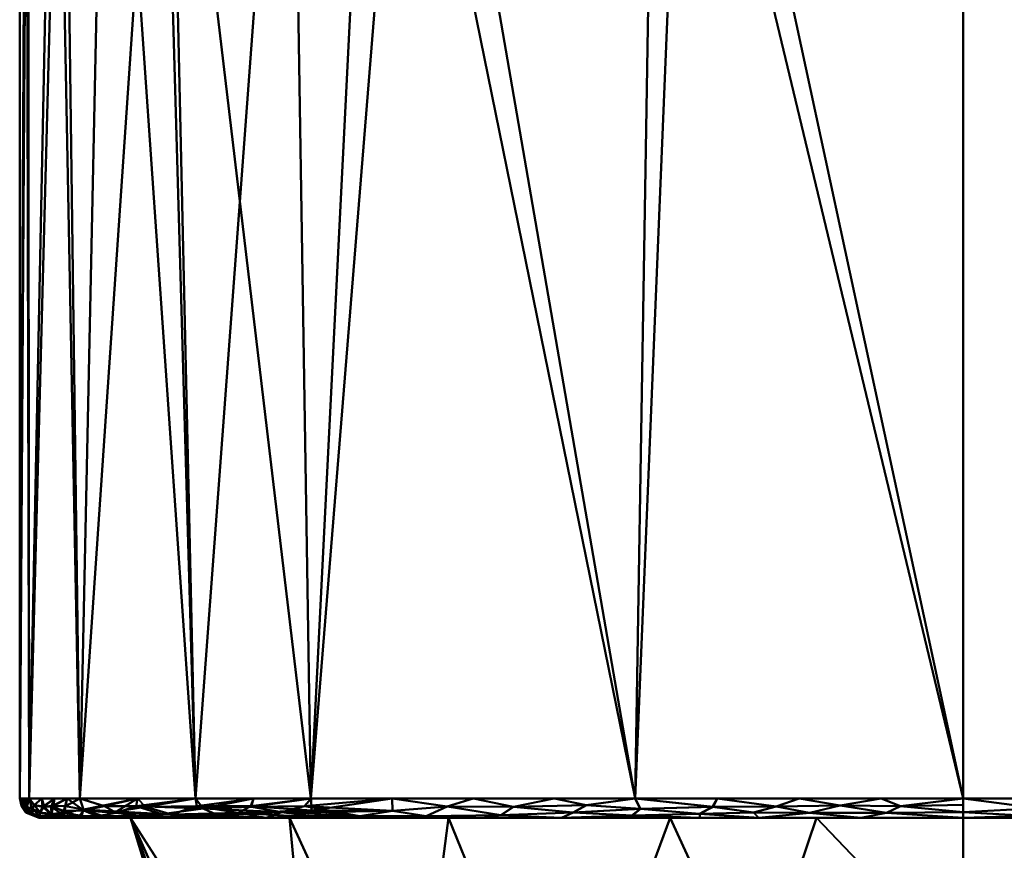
# Model space of a CAD drawing. Header units: millimetres. Extents: x -86 to 208, y -222 to 157.
# Tile 373 of 386: x 26 to 51, y -43 to -21. Entities that reach past the tile are written whole.
import ezdxf

# ---------------------------------------------------------------- set-up
doc = ezdxf.new("R2010")
doc.units = ezdxf.units.MM
doc.layers.add('G-IMPT', color=8, linetype='Continuous', lineweight=30)
doc.layers.add('P-SANR-FIXT', color=6, linetype='Continuous', lineweight=30)

# ---------------------------------------------------------------- blocks, each defined once
blk = doc.blocks.new('FFAS1704-101500ZN0 - 3D_FFAS1704-101500ZN0_D0_ipt-78411-View 1')
at = {"layer": 'G-IMPT', "lineweight": 40}
mesh = blk.add_polyface(dxfattribs=at)
corners = [(0, -50.503, 24.25), (-9.516, -50.503, 23.922), (-18.569, -50.503, 21.987), (-23.309, -50.503, 14.29), (-24.172, -50.503, 5.078), (-24.188, -50.503, -4.565), (-23.372, -50.503, -13.944), (-19.25, -50.503, -21.606), (-10.5, -50.503, -23.833), (0, -50.503, -24.25), (0, -83.4, -24.25), (-8.426, -83.4, -24.004), (-16.764, -83.4, -22.704), (-22.704, -83.4, -16.765), (-24.005, -83.4, -8.426), (-24.25, -83.4, 0), (-24.005, -83.4, 8.425), (-22.705, -83.4, 16.763), (-16.764, -83.4, 22.704), (-8.426, -83.4, 24.004), (0, -83.4, 24.25), (-20.939, -50.503, 18.138), (-14.042, -50.503, 22.954), (-14.875, -50.503, -22.72), (-21.311, -50.503, -17.775), (-19.735, -83.4, 19.734), (-19.734, -83.4, -19.735)]
mesh.append_faces([[corners[k] for k in face] for face in [(19, 22, 18), (22, 19, 1), (17, 3, 16), (14, 6, 13), (5, 15, 4)]], dxfattribs={"vtx0": -1, "vtx1": -1})
mesh.append_faces([[corners[k] for k in face] for face in [(19, 0, 1), (12, 7, 23), (7, 12, 26), (4, 15, 16), (14, 5, 6), (21, 17, 25), (11, 8, 9), (13, 6, 24)]], dxfattribs={"vtx0": -1, "vtx2": -1})
mesh.append_faces([[corners[k] for k in face] for face in [(20, 0, 19)]], dxfattribs={"vtx1": -1})
mesh.append_faces([[corners[k] for k in face] for face in [(25, 18, 2), (3, 4, 16), (22, 2, 18), (23, 8, 12), (24, 7, 26), (2, 21, 25), (14, 15, 5), (21, 3, 17), (26, 13, 24), (11, 12, 8)]], dxfattribs={"vtx1": -1, "vtx2": -1})
mesh.append_faces([[corners[k] for k in face] for face in [(9, 10, 11)]], dxfattribs={"vtx2": -1})
mesh = blk.add_polyface(dxfattribs=at)
corners = [(0, -50.503, -24.25), (7.072, -50.503, -24.086), (14.108, -50.503, -23.341), (20.465, -50.503, -20.671), (23.137, -50.503, -15.121), (24.039, -50.503, -7.888), (24.25, -50.503, 0), (24.25, -83.4, 0), (24.004, -83.4, -8.426), (22.704, -83.4, -16.764), (16.764, -83.4, -22.704), (8.425, -83.4, -24.004), (0, -83.4, -24.25), (17.286, -50.503, -22.006), (19.734, -83.4, -19.734)]
mesh.append_faces([[corners[k] for k in face] for face in [(7, 5, 6)]], dxfattribs={"vtx0": -1})
mesh.append_faces([[corners[k] for k in face] for face in [(11, 2, 10), (10, 13, 14), (9, 4, 8)]], dxfattribs={"vtx0": -1, "vtx1": -1})
mesh.append_faces([[corners[k] for k in face] for face in [(11, 1, 2), (1, 11, 12), (10, 2, 13), (14, 13, 3), (8, 4, 5), (5, 7, 8), (3, 9, 14), (9, 3, 4)]], dxfattribs={"vtx0": -1, "vtx2": -1})
mesh.append_faces([[corners[k] for k in face] for face in [(12, 0, 1)]], dxfattribs={"vtx2": -1})
mesh = blk.add_polyface(dxfattribs=at)
corners = [(24.25, -50.503, 0), (24.085, -50.503, 7.072), (23.341, -50.503, 14.108), (20.671, -50.503, 20.465), (15.121, -50.503, 23.137), (7.887, -50.503, 24.039), (0, -50.503, 24.25), (0, -83.4, 24.25), (8.425, -83.4, 24.004), (16.764, -83.4, 22.704), (22.704, -83.4, 16.764), (24.004, -83.4, 8.426), (24.25, -83.4, 0), (22.006, -50.503, 17.287), (19.734, -83.4, 19.734)]
mesh.append_faces([[corners[k] for k in face] for face in [(7, 5, 6)]], dxfattribs={"vtx0": -1})
mesh.append_faces([[corners[k] for k in face] for face in [(11, 2, 10), (10, 13, 14), (9, 4, 8)]], dxfattribs={"vtx0": -1, "vtx1": -1})
mesh.append_faces([[corners[k] for k in face] for face in [(11, 1, 2), (1, 11, 12), (10, 2, 13), (14, 13, 3), (8, 4, 5), (5, 7, 8), (3, 9, 14), (9, 3, 4)]], dxfattribs={"vtx0": -1, "vtx2": -1})
mesh.append_faces([[corners[k] for k in face] for face in [(12, 0, 1)]], dxfattribs={"vtx2": -1})
mesh = blk.add_polyface(dxfattribs=at)
corners = [(0, -83.4, 24.25), (-2.635, -83.4, 24.173), (-1.91, -83.653, 24.17), (-3.423, -83.856, 23.917), (-2.624, -83.9, 23.675), (-1.686, -83.843, 23.97), (-5.269, -83.4, 24.096), (-3.949, -83.717, 24.091), (-6.76, -83.9, 23.557), (-5.248, -83.9, 23.6), (-5.219, -83.834, 23.912), (-3.423, -83.856, -23.917), (-5.219, -83.834, -23.912), (-3.949, -83.717, -24.091), (-1.91, -83.653, -24.17), (-1.686, -83.843, -23.97), (-6.76, -83.9, -23.557), (-6.78, -83.754, -23.954), (0, -83.754, 24.104), (-6.78, -83.754, 23.954), (-2.635, -83.4, -24.173), (-5.269, -83.4, -24.096), (0, -83.4, -24.25), (0, -83.754, -24.104), (0, -83.9, -23.75), (-2.624, -83.9, -23.675), (0, -83.9, 23.75), (-5.248, -83.9, -23.6)]
mesh.append_faces([[corners[k] for k in face] for face in [(6, 7, 1), (20, 13, 21), (18, 5, 26), (0, 2, 18), (26, 5, 4), (22, 14, 20), (24, 15, 23), (16, 12, 27)]], dxfattribs={"vtx0": -1, "vtx1": -1})
mesh.append_faces([[corners[k] for k in face] for face in [(3, 4, 5), (11, 12, 13), (14, 15, 11), (12, 16, 17), (2, 5, 18), (7, 6, 19), (1, 7, 2), (14, 13, 20), (14, 11, 13), (3, 7, 10), (17, 21, 13), (3, 5, 2), (3, 2, 7), (10, 7, 19), (9, 3, 10), (15, 14, 23), (15, 25, 11), (13, 12, 17), (11, 27, 12)]], dxfattribs={"vtx0": -1, "vtx1": -1, "vtx2": -1})
mesh.append_faces([[corners[k] for k in face] for face in [(0, 1, 2), (8, 9, 10), (22, 23, 14), (24, 25, 15), (9, 4, 3), (25, 27, 11)]], dxfattribs={"vtx1": -1, "vtx2": -1})
mesh = blk.add_polyface(dxfattribs=at)
corners = [(0, -83.9, 23.75), (8.272, -83.9, 23.513), (16.458, -83.9, 22.276), (22.275, -83.9, 16.458), (23.513, -83.9, 8.273), (23.75, -83.9, 0), (24.103, -83.754, 0), (24.25, -83.4, 0), (24.004, -83.4, 8.426), (22.707, -83.4, 16.754), (16.754, -83.4, 22.708), (8.425, -83.4, 24.004), (0, -83.4, 24.25), (0, -83.754, 24.104), (5.248, -83.9, 23.6), (23.599, -83.9, 5.248), (4.212, -83.4, 24.127), (24.127, -83.4, 4.213), (2.624, -83.9, 23.675), (3.947, -83.768, 24.042), (23.674, -83.9, 2.624), (24.042, -83.768, 3.948), (6.778, -83.792, 23.91), (12.365, -83.9, 22.894), (12.59, -83.4, 23.356), (10.023, -83.757, 23.727), (23.91, -83.792, 6.778), (22.894, -83.9, 12.365), (23.355, -83.4, 12.59), (23.726, -83.757, 10.023), (19.366, -83.9, 19.367), (19.731, -83.4, 19.731), (2.106, -83.4, 24.188), (24.188, -83.4, 2.106), (3.158, -83.584, 24.184), (1.97, -83.771, 24.075), (4.805, -83.603, 24.135), (6.319, -83.4, 24.065), (1.606, -83.594, 24.202), (5.384, -83.759, 24.009), (6.441, -83.614, 24.067), (8.297, -83.668, 23.933), (8.517, -83.84, 23.731), (10.507, -83.4, 23.68), (11.56, -83.616, 23.667), (14.67, -83.72, 23.115), (11.879, -83.828, 23.434), (10.319, -83.9, 23.204), (14.411, -83.9, 22.585), (15.508, -83.856, 22.74), (18.631, -83.771, 21.771), (16.745, -83.705, 22.601), (13.803, -83.852, 23.102), (17.912, -83.9, 20.821), (17.177, -83.852, 22.261), (18.242, -83.4, 21.219), (13.258, -83.607, 23.438), (14.672, -83.4, 23.032), (19.694, -83.6, 21.257), (21.765, -83.735, 18.718), (20.344, -83.812, 20.484), (21.015, -83.613, 20), (21.219, -83.4, 18.243), (20.821, -83.9, 17.912), (22.108, -83.856, 17.561), (23.1, -83.767, 14.517), (22.613, -83.68, 16.765), (22.66, -83.849, 15.887), (22.585, -83.9, 14.412), (23.031, -83.4, 14.672), (18.306, -83.595, 22.069), (23.383, -83.588, 13.648), (23.432, -83.796, 12.263), (23.623, -83.608, 11.949), (23.679, -83.4, 10.508), (23.069, -83.598, 15.229), (24.184, -83.584, 3.158), (24.074, -83.771, 1.97), (24.135, -83.603, 4.805), (24.065, -83.4, 6.319), (24.181, -83.566, 0), (24.202, -83.594, 1.607), (24.008, -83.759, 5.384), (24.068, -83.613, 6.422), (23.935, -83.665, 8.295), (23.734, -83.839, 8.498), (9.682, -83.574, 23.874), (21.431, -83.858, 18.955), (23.873, -83.574, 9.689), (6.76, -83.9, 23.556), (23.556, -83.9, 6.76), (23.203, -83.9, 10.319)]
mesh.append_faces([[corners[k] for k in face] for face in [(90, 85, 4), (43, 44, 24), (13, 38, 12), (17, 76, 33), (0, 35, 13), (12, 38, 32), (47, 42, 1), (53, 54, 2), (23, 46, 47), (2, 49, 48), (55, 58, 31), (63, 87, 30), (27, 72, 68), (10, 70, 55), (9, 75, 69), (5, 77, 20), (7, 81, 80), (8, 83, 79), (15, 26, 90), (11, 86, 43), (1, 42, 89), (91, 72, 27), (4, 85, 91)]], dxfattribs={"vtx0": -1, "vtx1": -1})
mesh.append_faces([[corners[k] for k in face] for face in [(50, 58, 70), (41, 40, 22), (36, 39, 40), (83, 84, 26), (81, 33, 76), (41, 42, 25), (15, 21, 82), (45, 57, 56), (85, 90, 26), (78, 83, 82), (73, 71, 72), (22, 89, 42), (34, 36, 16), (38, 34, 32), (86, 41, 25), (31, 58, 61), (19, 34, 35), (81, 76, 77), (44, 56, 24), (47, 25, 42), (78, 21, 76), (3, 67, 64), (84, 85, 26), (88, 73, 29), (29, 91, 85), (49, 2, 54), (59, 87, 64), (34, 38, 35), (36, 34, 19), (18, 19, 35), (19, 39, 36), (13, 35, 38), (14, 39, 19), (40, 39, 22), (36, 40, 37), (43, 86, 44), (11, 40, 41), (22, 42, 41), (47, 46, 25), (25, 46, 44), (41, 86, 11), (46, 52, 56), (54, 53, 50), (48, 49, 52), (52, 49, 45), (49, 51, 45), (55, 70, 58), (60, 50, 53), (56, 52, 45), (23, 52, 46), (51, 49, 54), (50, 51, 54), (46, 56, 44), (51, 70, 10), (45, 51, 57), (59, 62, 61), (50, 60, 58), (63, 64, 87), (61, 60, 59), (60, 61, 58), (67, 68, 65), (59, 66, 62), (59, 64, 66), (73, 28, 71), (75, 65, 71), (67, 66, 64), (66, 67, 65), (66, 75, 9), (51, 50, 70), (75, 71, 69), (71, 65, 72), (68, 72, 65), (72, 29, 73), (29, 84, 88), (66, 65, 75), (78, 76, 17), (76, 21, 77), (21, 20, 77), (84, 29, 85), (82, 21, 78), (6, 81, 77), (83, 78, 79), (82, 26, 15), (26, 82, 83), (83, 8, 84), (72, 91, 29), (44, 86, 25), (59, 60, 87), (30, 87, 60), (8, 88, 84), (73, 88, 74), (14, 22, 39)]], dxfattribs={"vtx0": -1, "vtx1": -1, "vtx2": -1})
mesh.append_faces([[corners[k] for k in face] for face in [(19, 18, 14), (81, 6, 80), (34, 16, 32), (66, 9, 62), (40, 11, 37), (22, 14, 89), (52, 23, 48), (64, 63, 3), (71, 28, 69), (67, 3, 68), (78, 17, 79), (81, 7, 33), (88, 8, 74)]], dxfattribs={"vtx0": -1, "vtx2": -1})
mesh.append_faces([[corners[k] for k in face] for face in [(5, 6, 77), (0, 18, 35), (15, 20, 21), (37, 16, 36), (53, 30, 60), (10, 57, 51), (57, 24, 56), (62, 31, 61), (74, 28, 73)]], dxfattribs={"vtx1": -1, "vtx2": -1})
mesh = blk.add_polyface(dxfattribs=at)
corners = [(23.75, -83.9, 0), (23.513, -83.9, -8.273), (22.275, -83.9, -16.458), (16.458, -83.9, -22.276), (8.272, -83.9, -23.513), (0, -83.9, -23.75), (0, -83.754, -24.104), (0, -83.4, -24.25), (8.425, -83.4, -24.004), (16.754, -83.4, -22.708), (22.707, -83.4, -16.754), (24.004, -83.4, -8.426), (24.25, -83.4, 0), (24.103, -83.754, 0), (5.248, -83.9, -23.6), (23.599, -83.9, -5.248), (4.212, -83.4, -24.127), (24.127, -83.4, -4.213), (2.624, -83.9, -23.675), (3.947, -83.768, -24.042), (23.674, -83.9, -2.624), (24.042, -83.768, -3.948), (6.778, -83.792, -23.91), (12.59, -83.4, -23.356), (12.365, -83.9, -22.894), (10.023, -83.757, -23.727), (23.91, -83.792, -6.778), (23.355, -83.4, -12.59), (22.894, -83.9, -12.365), (23.726, -83.757, -10.023), (19.366, -83.9, -19.367), (19.731, -83.4, -19.731), (2.106, -83.4, -24.188), (24.188, -83.4, -2.106), (3.158, -83.584, -24.184), (1.97, -83.771, -24.075), (4.805, -83.603, -24.135), (6.319, -83.4, -24.065), (0, -83.566, -24.181), (1.606, -83.594, -24.202), (5.384, -83.759, -24.009), (6.422, -83.613, -24.068), (8.294, -83.665, -23.935), (8.498, -83.839, -23.734), (10.507, -83.4, -23.68), (11.56, -83.616, -23.667), (14.67, -83.72, -23.115), (11.879, -83.828, -23.434), (10.319, -83.9, -23.204), (14.411, -83.9, -22.585), (17.514, -83.756, -22.287), (15.508, -83.856, -22.74), (13.803, -83.852, -23.102), (13.258, -83.607, -23.438), (14.672, -83.4, -23.032), (24.184, -83.584, -3.158), (24.074, -83.771, -1.97), (24.135, -83.603, -4.805), (24.065, -83.4, -6.319), (24.202, -83.594, -1.607), (24.008, -83.759, -5.384), (24.067, -83.614, -6.442), (23.933, -83.668, -8.297), (23.731, -83.84, -8.518), (23.679, -83.4, -10.508), (23.666, -83.616, -11.561), (23.114, -83.72, -14.671), (23.434, -83.828, -11.879), (23.203, -83.9, -10.319), (22.585, -83.9, -14.412), (22.739, -83.856, -15.509), (21.771, -83.771, -18.632), (22.6, -83.705, -16.745), (23.102, -83.852, -13.803), (20.821, -83.9, -17.912), (22.261, -83.852, -17.177), (21.219, -83.4, -18.243), (23.438, -83.607, -13.259), (23.031, -83.4, -14.672), (21.257, -83.6, -19.695), (19.536, -83.661, -21.331), (20.598, -83.803, -20.244), (17.912, -83.9, -20.821), (19.145, -83.841, -21.358), (18.242, -83.4, -21.219), (22.069, -83.595, -18.306), (23.874, -83.574, -9.682), (9.689, -83.574, -23.874), (16.097, -83.746, -22.755), (16.929, -83.596, -22.608), (18.297, -83.614, -22.064), (6.76, -83.9, -23.556), (23.556, -83.9, -6.76)]
mesh.append_faces([[corners[k] for k in face] for face in [(76, 79, 31), (44, 87, 8), (64, 65, 27), (16, 34, 32), (13, 59, 12), (5, 35, 18), (7, 39, 38), (8, 41, 37), (4, 43, 48), (3, 50, 82), (24, 52, 49), (0, 56, 13), (12, 59, 33), (68, 63, 1), (74, 75, 2), (28, 67, 68), (2, 70, 69), (10, 85, 76), (11, 86, 64), (91, 43, 4), (1, 63, 92)]], dxfattribs={"vtx0": -1, "vtx1": -1})
mesh.append_faces([[corners[k] for k in face] for face in [(14, 40, 22), (22, 42, 43), (36, 19, 34), (22, 41, 42), (71, 79, 85), (25, 87, 45), (62, 63, 29), (14, 19, 40), (39, 34, 35), (23, 53, 45), (21, 55, 56), (26, 92, 63), (39, 32, 34), (55, 57, 17), (26, 62, 61), (36, 41, 40), (59, 55, 33), (25, 47, 48), (66, 78, 77), (57, 60, 61), (27, 65, 77), (62, 29, 86), (68, 29, 63), (70, 2, 75), (51, 50, 3), (36, 34, 16), (34, 19, 35), (19, 18, 35), (42, 25, 43), (40, 19, 36), (6, 39, 35), (41, 36, 37), (43, 91, 22), (22, 40, 41), (41, 8, 42), (42, 87, 25), (15, 26, 60), (53, 54, 46), (47, 25, 45), (88, 89, 50), (52, 46, 51), (47, 45, 53), (43, 25, 48), (90, 50, 89), (47, 52, 24), (52, 51, 49), (88, 51, 46), (53, 52, 47), (53, 46, 52), (55, 59, 56), (57, 55, 21), (20, 21, 56), (21, 60, 57), (13, 56, 59), (15, 60, 21), (61, 60, 26), (57, 61, 58), (64, 86, 65), (11, 61, 62), (26, 63, 62), (68, 67, 29), (29, 67, 65), (62, 86, 11), (67, 73, 77), (75, 74, 71), (69, 70, 73), (73, 70, 66), (70, 72, 66), (76, 85, 79), (79, 81, 80), (77, 73, 66), (28, 73, 67), (72, 70, 75), (71, 72, 75), (67, 77, 65), (72, 85, 10), (66, 72, 78), (80, 31, 79), (79, 71, 81), (74, 81, 71), (83, 80, 81), (50, 80, 83), (30, 83, 81), (50, 83, 82), (90, 80, 50), (72, 71, 85), (65, 86, 29), (8, 87, 42), (45, 87, 44), (46, 54, 89), (50, 51, 88), (89, 88, 46), (9, 90, 89), (84, 80, 90)]], dxfattribs={"vtx0": -1, "vtx1": -1, "vtx2": -1})
mesh.append_faces([[corners[k] for k in face] for face in [(21, 20, 15), (51, 3, 49), (39, 6, 38), (55, 17, 33), (36, 16, 37), (39, 7, 32), (47, 24, 48), (45, 44, 23), (89, 54, 9), (53, 23, 54), (61, 11, 58), (26, 15, 92), (73, 28, 69), (90, 9, 84)]], dxfattribs={"vtx0": -1, "vtx2": -1})
mesh.append_faces([[corners[k] for k in face] for face in [(5, 6, 35), (14, 18, 19), (0, 20, 56), (58, 17, 57), (30, 82, 83), (74, 30, 81), (10, 78, 72), (78, 27, 77), (84, 31, 80), (91, 14, 22)]], dxfattribs={"vtx1": -1, "vtx2": -1})
mesh = blk.add_polyface(dxfattribs=at)
corners = [(0, -83.9, -23.75), (8.272, -83.9, -23.508), (16.45, -83.9, -22.247), (22.247, -83.9, -16.451), (23.508, -83.9, -8.272), (23.75, -83.9, 0), (23.508, -83.9, 8.272), (22.247, -83.9, 16.451), (16.45, -83.9, 22.247), (8.272, -83.9, 23.508), (0, -83.9, 23.75), (-8.273, -83.9, 23.509), (-16.451, -83.9, 22.247), (-22.248, -83.9, 16.45), (-23.51, -83.9, 8.272), (-23.75, -83.9, 0), (-23.509, -83.9, -8.273), (-22.247, -83.9, -16.451), (-16.451, -83.9, -22.247), (-8.273, -83.9, -23.509)]
mesh.append_faces([[corners[k] for k in face] for face in [(0, 10, 15)]], dxfattribs={"vtx0": -1, "vtx1": -1, "vtx2": -1})
mesh.append_faces([[corners[k] for k in face] for face in [(10, 0, 5, 6)]], dxfattribs={"vtx0": -1, "vtx1": -1, "vtx3": -1})
mesh.append_faces([[corners[k] for k in face] for face in [(15, 10, 11, 14)]], dxfattribs={"vtx0": -1, "vtx2": -1})
mesh.append_faces([[corners[k] for k in face] for face in [(8, 9, 6, 7), (3, 4, 1, 2)]], dxfattribs={"vtx1": -1})
mesh.append_faces([[corners[k] for k in face] for face in [(9, 10, 6)]], dxfattribs={"vtx1": -1, "vtx2": -1})
mesh.append_faces([[corners[k] for k in face] for face in [(15, 16, 19, 0), (0, 1, 4, 5)]], dxfattribs={"vtx1": -1, "vtx3": -1})
mesh.append_faces([[corners[k] for k in face] for face in [(12, 13, 14, 11), (17, 18, 19, 16)]], dxfattribs={"vtx2": -1})
mesh = blk.add_polyface(dxfattribs=at)
corners = [(0, -98.9, 13.5), (0, -95.369, 16.098), (0, -91.682, 18.47), (0, -87.854, 20.607), (0, -83.9, 22.5), (-11.25, -83.9, 19.486), (-19.486, -83.9, 11.25), (-22.5, -83.9), (-19.486, -83.9, -11.25), (-11.25, -83.9, -19.486), (0, -83.9, -22.5), (0, -87.854, -20.607), (0, -91.682, -18.47), (0, -95.369, -16.098), (0, -98.9, -13.5), (-9.546, -98.9, -9.546), (-13.5, -98.9), (-9.546, -98.9, 9.546), (-4.349, -98.9, -11.699), (-4.349, -98.9, 11.699), (-6.155, -89.785, -18.575), (-6.155, -89.785, 18.575), (-2.175, -98.9, -12.599), (-4.409, -94.589, -16.032), (-9.571, -93.657, -14.339), (-14.927, -91.999, -10.55), (-2.175, -98.9, 12.599), (-4.409, -94.589, 16.032), (-9.571, -93.657, 14.339), (-14.927, -91.999, 10.55), (-11.523, -98.9, -4.773), (-11.523, -98.9, 4.773), (-18.115, -91.682, -3.603), (-18.003, -91.873, 3.581), (-5.625, -83.9, -20.993), (-5.625, -83.9, 20.993), (-6.948, -98.9, -10.622), (-10.308, -88.934, -17.181), (-15.368, -83.9, -15.368), (-13.065, -90.442, -14.066), (-11.706, -94.737, -11.669), (-10.534, -98.9, -7.159), (-16.354, -87.616, -12.739), (-18.258, -88.778, -8.453), (-20.993, -83.9, -5.625), (-15.888, -93.61, -6.771), (-6.948, -98.9, 10.622), (-10.308, -88.934, 17.181), (-15.368, -83.9, 15.368), (-13.065, -90.442, 14.066), (-11.804, -94.722, 11.584), (-10.534, -98.9, 7.159), (-16.354, -87.616, 12.739), (-18.258, -88.778, 8.453), (-20.993, -83.9, 5.625), (-15.904, -93.562, 6.813), (-12.511, -98.9, -2.386), (-12.511, -98.9, 2.386), (-19.938, -89.114, 0.055), (-17.124, -93.836, -0.037), (-20.32, -87.757, 3.718), (-20.427, -87.613, -3.539)]
mesh.append_faces([[corners[k] for k in face] for face in [(35, 3, 4)]], dxfattribs={"vtx0": -1})
mesh.append_faces([[corners[k] for k in face] for face in [(16, 59, 56), (18, 23, 22), (3, 21, 2), (15, 40, 36), (30, 45, 41), (51, 55, 31), (57, 59, 16), (7, 60, 54)]], dxfattribs={"vtx0": -1, "vtx1": -1})
mesh.append_faces([[corners[k] for k in face] for face in [(37, 20, 24), (23, 24, 20), (22, 23, 13), (34, 11, 20), (42, 39, 25), (8, 42, 43), (2, 21, 27), (39, 37, 24), (43, 42, 25), (28, 49, 50), (1, 27, 26), (23, 20, 12), (40, 39, 24), (28, 19, 27), (49, 28, 47), (18, 24, 23), (3, 35, 21), (38, 39, 42), (21, 47, 28), (59, 57, 33), (47, 48, 49), (27, 21, 28), (53, 54, 60), (52, 53, 29), (25, 40, 41), (45, 56, 32), (61, 43, 32), (29, 51, 50), (32, 59, 58), (9, 20, 37), (24, 36, 40), (38, 37, 39), (25, 39, 40), (32, 43, 45), (45, 43, 25), (41, 45, 25), (32, 58, 61), (50, 46, 28), (21, 5, 47), (29, 49, 52), (29, 50, 49), (52, 49, 48), (55, 51, 29), (29, 53, 55), (53, 52, 6), (58, 60, 7), (55, 53, 33), (60, 58, 33), (59, 33, 58), (57, 55, 33), (56, 59, 32), (53, 60, 33), (7, 61, 58), (43, 61, 44)]], dxfattribs={"vtx0": -1, "vtx1": -1, "vtx2": -1})
mesh.append_faces([[corners[k] for k in face] for face in [(24, 18, 36), (50, 51, 17), (20, 9, 34), (40, 15, 41), (45, 30, 56), (47, 5, 48), (50, 17, 46), (53, 6, 54), (61, 7, 44)]], dxfattribs={"vtx0": -1, "vtx2": -1})
mesh.append_faces([[corners[k] for k in face] for face in [(12, 13, 23), (11, 12, 20), (19, 26, 27), (46, 19, 28), (1, 2, 27), (35, 5, 21), (38, 9, 37), (8, 38, 42), (44, 8, 43), (48, 6, 52), (57, 31, 55)]], dxfattribs={"vtx1": -1, "vtx2": -1})
mesh.append_faces([[corners[k] for k in face] for face in [(34, 10, 11), (26, 0, 1), (13, 14, 22)]], dxfattribs={"vtx2": -1})
mesh = blk.add_polyface(dxfattribs=at)
corners = [(-22.5, -83.9), (-19.486, -83.9, 11.25), (-11.25, -83.9, 19.486), (0, -83.9, 22.5), (13.225, -83.9, 18.203), (21.399, -83.9, 6.953), (21.399, -83.9, -6.953), (13.225, -83.9, -18.203), (0, -83.9, -22.5), (-11.25, -83.9, -19.486), (-19.486, -83.9, -11.25)]
mesh.append_faces([[corners[k] for k in face] for face in [(3, 0, 1, 2)]], dxfattribs={"vtx0": -1})
mesh.append_faces([[corners[k] for k in face] for face in [(6, 10, 0, 3)]], dxfattribs={"vtx0": -1, "vtx2": -1, "vtx3": -1})
mesh.append_faces([[corners[k] for k in face] for face in [(9, 10, 8)]], dxfattribs={"vtx1": -1})
mesh.append_faces([[corners[k] for k in face] for face in [(6, 7, 8, 10)]], dxfattribs={"vtx2": -1, "vtx3": -1})
mesh.append_faces([[corners[k] for k in face] for face in [(3, 4, 5, 6)]], dxfattribs={"vtx3": -1})
mesh = blk.add_polyface(dxfattribs=at)
corners = [(0, -83.9, 22.5), (0, -87.854, 20.607), (0, -91.682, 18.47), (0, -95.369, 16.098), (0, -98.9, 13.5), (9.546, -98.9, 9.546), (13.5, -98.9), (9.546, -98.9, -9.546), (0, -98.9, -13.5), (0, -95.369, -16.098), (0, -91.682, -18.47), (0, -87.854, -20.607), (0, -83.9, -22.5), (13.225, -83.9, -18.203), (21.399, -83.9, -6.953), (21.399, -83.9, 6.953), (13.225, -83.9, 18.203), (4.349, -98.9, 11.699), (4.349, -98.9, -11.699), (7.532, -83.9, 20.053), (7.532, -83.9, -20.053), (4.518, -93.544, 16.713), (4.518, -93.544, -16.713), (3.766, -83.9, 21.276), (5.357, -88.621, 19.481), (10.242, -91.241, 15.685), (3.766, -83.9, -21.276), (5.357, -88.621, -19.481), (10.242, -91.241, -15.685), (17.312, -83.9, 12.578), (11.523, -98.9, 4.773), (16.609, -91.396, 8.463), (17.312, -83.9, -12.578), (11.523, -98.9, -4.773), (16.609, -91.396, -8.463), (18.855, -90.93, 1.507), (16.583, -94.167, -3.299), (21.399, -83.9), (21.399, -83.9, 3.476), (19.96, -88.607, -3.181), (2.175, -98.9, 12.599), (2.175, -98.9, -12.599), (7.302, -95.125, 14.534), (6.948, -98.9, 10.622), (10.178, -95.197, 12.625), (14.127, -90.815, 12.679), (12.612, -95.177, 10.216), (10.534, -98.9, 7.159), (6.948, -98.9, -10.622), (10.178, -95.197, -12.625), (14.127, -90.815, -12.679), (7.305, -95.08, -14.567), (12.612, -95.177, -10.216), (10.534, -98.9, -7.159), (16.105, -94.487, 4.404), (18.597, -90.193, 5.307), (12.511, -98.9, -2.386), (15.152, -95.015, -6.119), (16.459, -94.84, 0.017), (14.155, -95.481, 7.504), (12.511, -98.9, 2.386)]
mesh.append_faces([[corners[k] for k in face] for face in [(40, 3, 4)]], dxfattribs={"vtx0": -1})
mesh.append_faces([[corners[k] for k in face] for face in [(19, 25, 16), (3, 21, 2), (29, 31, 15), (37, 39, 14), (16, 45, 29)]], dxfattribs={"vtx0": -1, "vtx1": -1})
mesh.append_faces([[corners[k] for k in face] for face in [(1, 24, 23), (24, 2, 21), (26, 27, 11), (3, 40, 21), (19, 24, 25), (46, 44, 5), (49, 51, 28), (46, 59, 31), (35, 36, 39), (28, 22, 27), (27, 22, 10), (43, 44, 42), (17, 42, 21), (57, 36, 56), (20, 28, 27), (22, 41, 9), (45, 16, 25), (34, 39, 36), (24, 21, 25), (22, 28, 51), (45, 25, 44), (54, 31, 59), (54, 60, 58), (7, 49, 52), (50, 52, 49), (57, 53, 52), (58, 56, 36), (39, 37, 35), (39, 34, 14), (55, 31, 54), (25, 21, 42), (44, 46, 45), (42, 44, 25), (31, 29, 45), (31, 45, 46), (49, 28, 50), (13, 50, 28), (32, 34, 50), (48, 51, 49), (18, 22, 51), (50, 34, 52), (52, 34, 57), (55, 54, 35), (38, 55, 35), (15, 31, 55), (34, 36, 57), (36, 35, 58), (54, 58, 35), (47, 59, 46), (54, 59, 30)]], dxfattribs={"vtx0": -1, "vtx1": -1, "vtx2": -1})
mesh.append_faces([[corners[k] for k in face] for face in [(27, 26, 20), (22, 18, 41), (28, 20, 13), (35, 37, 38), (42, 17, 43), (46, 5, 47), (49, 7, 48), (57, 33, 53), (57, 56, 33), (54, 30, 60)]], dxfattribs={"vtx0": -1, "vtx2": -1})
mesh.append_faces([[corners[k] for k in face] for face in [(1, 2, 24), (10, 11, 27), (19, 23, 24), (9, 10, 22), (13, 32, 50), (32, 14, 34), (6, 56, 58), (38, 15, 55), (40, 17, 21), (43, 5, 44), (47, 30, 59), (48, 18, 51), (60, 6, 58), (53, 7, 52)]], dxfattribs={"vtx1": -1, "vtx2": -1})
mesh.append_faces([[corners[k] for k in face] for face in [(23, 0, 1), (41, 8, 9), (11, 12, 26)]], dxfattribs={"vtx2": -1})
blk = doc.blocks.new('FFAS1704-101500ZN0 - Signature Wall Basin Mixer Set-78412-View 1')
at = {"extrusion": (0, 0, -1)}
blk.add_blockref('FFAS1704-101500ZN0 - 3D_FFAS1704-101500ZN0_D0_ipt-78411-View 1', (0, 0), dxfattribs=at)

msp = doc.modelspace()

# ---------------------------------------------------------------- block references
at = {"layer": 'P-SANR-FIXT', "lineweight": 40}
msp.add_blockref('FFAS1704-101500ZN0 - Signature Wall Basin Mixer Set-78412-View 1', (50, 42), dxfattribs=at)

doc.saveas('drawing.dxf')
